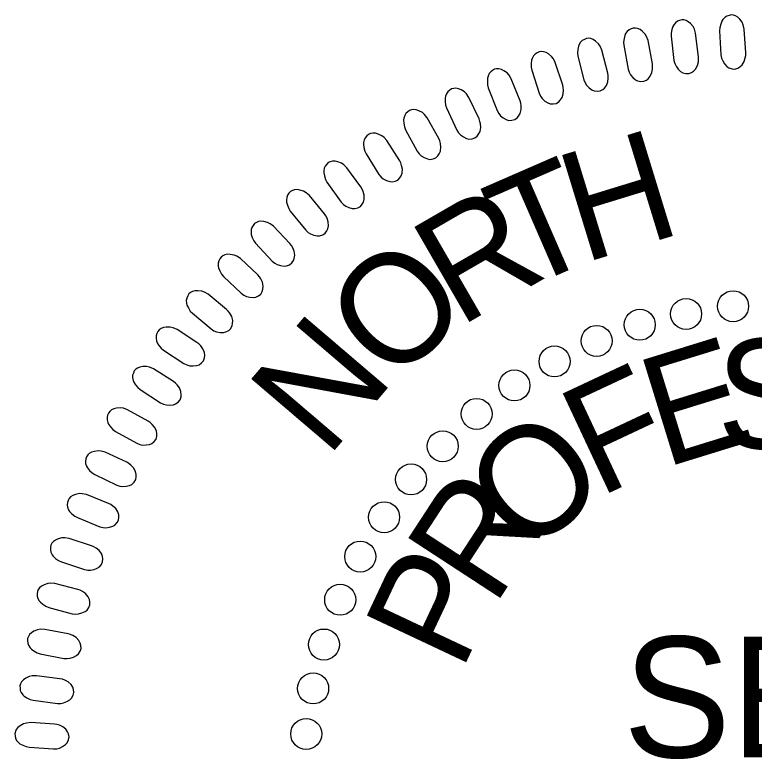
# Model space of a CAD drawing. Extents: x 1487909 to 1489267, y 497866 to 499814.
# Drawn here: x 1488863.178 to 1488866.36, y 497965.57 to 497968.773 of the extents above; entities that cross this region are included whole.
import ezdxf

# ---------------------------------------------------------------- set-up
doc = ezdxf.new("R2010")
doc.units = 0
doc.layers.add('Old_Level_9', color=7, linetype='Continuous')

msp = doc.modelspace()

# ---------------------------------------------------------------- linework, layer by layer
at = {"layer": 'Old_Level_9'}
for points in [[(1488866.3243, 497968.6096), (1488866.3179, 497968.7116), (1488866.3136, 497968.7297), (1488866.3086, 497968.741), (1488866.2983, 497968.7545), (1488866.2897, 497968.7632), (1488866.28, 497968.7692), (1488866.2711, 497968.772), (1488866.2616, 497968.773), (1488866.2524, 497968.7708), (1488866.2426, 497968.7677), (1488866.2342, 497968.7622), (1488866.226, 497968.7533), (1488866.2215, 497968.7464), (1488866.2166, 497968.7336), (1488866.2126, 497968.7183), (1488866.2116, 497968.705), (1488866.2175, 497968.6004), (1488866.2202, 497968.5865), (1488866.2247, 497968.5751), (1488866.233, 497968.5622), (1488866.2431, 497968.5512), (1488866.2515, 497968.5451), (1488866.2649, 497968.5409), (1488866.2775, 497968.54), (1488866.2897, 497968.5442), (1488866.2981, 497968.5489), (1488866.3082, 497968.5578), (1488866.3172, 497968.5725), (1488866.3219, 497968.5878), (1488866.3237, 497968.5988)], [(1488866.1211, 497968.5927), (1488866.1083, 497968.6941), (1488866.103, 497968.7119), (1488866.0972, 497968.7229), (1488866.0861, 497968.7357), (1488866.0769, 497968.7438), (1488866.0669, 497968.7492), (1488866.0578, 497968.7514), (1488866.0483, 497968.7519), (1488866.0392, 497968.7491), (1488866.0297, 497968.7454), (1488866.0216, 497968.7393), (1488866.014, 497968.73), (1488866.0099, 497968.7228), (1488866.0059, 497968.7097), (1488866.0028, 497968.6942), (1488866.0026, 497968.6808), (1488866.0151, 497968.5769), (1488866.0187, 497968.5631), (1488866.0239, 497968.552), (1488866.0329, 497968.5397), (1488866.0437, 497968.5294), (1488866.0526, 497968.5238), (1488866.0661, 497968.5204), (1488866.0787, 497968.5203), (1488866.0907, 497968.5252), (1488866.0988, 497968.5304), (1488866.1083, 497968.54), (1488866.1164, 497968.5552), (1488866.1201, 497968.5708), (1488866.1212, 497968.5818)], [(1488865.9227, 497968.5621), (1488865.9036, 497968.6624), (1488865.8971, 497968.6798), (1488865.8906, 497968.6905), (1488865.8788, 497968.7026), (1488865.8692, 497968.71), (1488865.8587, 497968.7148), (1488865.8495, 497968.7164), (1488865.84, 497968.7164), (1488865.8312, 497968.713), (1488865.8219, 497968.7086), (1488865.8142, 497968.7021), (1488865.8072, 497968.6923), (1488865.8035, 497968.6848), (1488865.8004, 497968.6715), (1488865.7983, 497968.656), (1488865.7989, 497968.6425), (1488865.8179, 497968.5396), (1488865.8224, 497968.526), (1488865.8282, 497968.5153), (1488865.838, 497968.5036), (1488865.8494, 497968.4939), (1488865.8586, 497968.4889), (1488865.8724, 497968.4865), (1488865.8849, 497968.4872), (1488865.8966, 497968.4928), (1488865.9043, 497968.4985), (1488865.9132, 497968.5086), (1488865.9203, 497968.5244), (1488865.923, 497968.5401), (1488865.9234, 497968.5512)], [(1488865.7305, 497968.5227), (1488865.7052, 497968.6217), (1488865.6976, 497968.6386), (1488865.6905, 497968.6489), (1488865.6779, 497968.6602), (1488865.6678, 497968.667), (1488865.6571, 497968.6712), (1488865.6478, 497968.6723), (1488865.6384, 497968.6715), (1488865.6297, 497968.6676), (1488865.6207, 497968.6627), (1488865.6135, 497968.6557), (1488865.6071, 497968.6455), (1488865.6039, 497968.6378), (1488865.6016, 497968.6243), (1488865.6005, 497968.6086), (1488865.602, 497968.5953), (1488865.6274, 497968.4937), (1488865.6327, 497968.4805), (1488865.6392, 497968.4701), (1488865.6498, 497968.4591), (1488865.6617, 497968.4501), (1488865.6712, 497968.4457), (1488865.6851, 497968.4441), (1488865.6976, 497968.4456), (1488865.7089, 497968.4519), (1488865.7163, 497968.4581), (1488865.7244, 497968.4688), (1488865.7306, 497968.485), (1488865.7323, 497968.5009), (1488865.732, 497968.5119)], [(1488865.5361, 497968.471), (1488865.5045, 497968.5682), (1488865.496, 497968.5846), (1488865.4882, 497968.5943), (1488865.475, 497968.6049), (1488865.4644, 497968.6111), (1488865.4535, 497968.6145), (1488865.4442, 497968.615), (1488865.4348, 497968.6137), (1488865.4264, 497968.6093), (1488865.4177, 497968.6038), (1488865.411, 497968.5964), (1488865.4052, 497968.5858), (1488865.4025, 497968.5779), (1488865.401, 497968.5643), (1488865.4009, 497968.5486), (1488865.4032, 497968.5353), (1488865.435, 497968.4355), (1488865.4411, 497968.4227), (1488865.4483, 497968.4128), (1488865.4595, 497968.4024), (1488865.4719, 497968.3942), (1488865.4817, 497968.3904), (1488865.4957, 497968.3897), (1488865.508, 497968.392), (1488865.5189, 497968.399), (1488865.5259, 497968.4057), (1488865.5334, 497968.4168), (1488865.5385, 497968.4333), (1488865.5392, 497968.4493), (1488865.5383, 497968.4603)], [(1488865.3527, 497968.4029), (1488865.3151, 497968.498), (1488865.3055, 497968.5139), (1488865.2972, 497968.5231), (1488865.2833, 497968.5328), (1488865.2724, 497968.5383), (1488865.2613, 497968.541), (1488865.2519, 497968.5409), (1488865.2426, 497968.539), (1488865.2345, 497968.534), (1488865.2262, 497968.5281), (1488865.2199, 497968.5202), (1488865.2148, 497968.5093), (1488865.2127, 497968.5013), (1488865.212, 497968.4876), (1488865.2129, 497968.4719), (1488865.216, 497968.4588), (1488865.254, 497968.3612), (1488865.2609, 497968.3488), (1488865.2687, 497968.3393), (1488865.2805, 497968.3297), (1488865.2935, 497968.3223), (1488865.3035, 497968.3191), (1488865.3175, 497968.3193), (1488865.3297, 497968.3224), (1488865.34, 497968.3301), (1488865.3466, 497968.3371), (1488865.3534, 497968.3487), (1488865.3575, 497968.3655), (1488865.3572, 497968.3815), (1488865.3555, 497968.3925)], [(1488865.1763, 497968.3252), (1488865.1328, 497968.4177), (1488865.1222, 497968.4329), (1488865.1133, 497968.4416), (1488865.0988, 497968.4505), (1488865.0876, 497968.4552), (1488865.0763, 497968.4573), (1488865.067, 497968.4566), (1488865.0578, 497968.4541), (1488865.0501, 497968.4486), (1488865.0421, 497968.4422), (1488865.0364, 497968.4339), (1488865.032, 497968.4227), (1488865.0303, 497968.4146), (1488865.0305, 497968.4009), (1488865.0324, 497968.3852), (1488865.0364, 497968.3724), (1488865.0804, 497968.2774), (1488865.0881, 497968.2654), (1488865.0964, 497968.2564), (1488865.1088, 497968.2476), (1488865.1223, 497968.241), (1488865.1324, 497968.2385), (1488865.1464, 497968.2396), (1488865.1583, 497968.2433), (1488865.1682, 497968.2517), (1488865.1743, 497968.2591), (1488865.1804, 497968.2711), (1488865.1834, 497968.2881), (1488865.1821, 497968.3041), (1488865.1798, 497968.3149)], [(1488865.0027, 497968.2407), (1488864.9534, 497968.3303), (1488864.9419, 497968.3449), (1488864.9325, 497968.3529), (1488864.9175, 497968.3608), (1488864.906, 497968.365), (1488864.8947, 497968.3663), (1488864.8854, 497968.365), (1488864.8764, 497968.3619), (1488864.869, 497968.356), (1488864.8615, 497968.349), (1488864.8562, 497968.3405), (1488864.8526, 497968.329), (1488864.8514, 497968.3207), (1488864.8525, 497968.3071), (1488864.8553, 497968.2916), (1488864.8601, 497968.279), (1488864.91, 497968.187), (1488864.9184, 497968.1755), (1488864.9273, 497968.1671), (1488864.9402, 497968.1591), (1488864.9541, 497968.1533), (1488864.9643, 497968.1514), (1488864.9782, 497968.1533), (1488864.9899, 497968.1579), (1488864.9992, 497968.1668), (1488865.0049, 497968.1746), (1488865.0102, 497968.187), (1488865.0121, 497968.2042), (1488865.0098, 497968.22), (1488865.0068, 497968.2307)], [(1488864.8346, 497968.1455), (1488864.7798, 497968.2319), (1488864.7674, 497968.2457), (1488864.7575, 497968.2531), (1488864.7421, 497968.2601), (1488864.7303, 497968.2635), (1488864.7189, 497968.2641), (1488864.7097, 497968.2622), (1488864.7009, 497968.2586), (1488864.6939, 497968.2522), (1488864.6869, 497968.2448), (1488864.6822, 497968.2359), (1488864.6792, 497968.2242), (1488864.6786, 497968.2159), (1488864.6805, 497968.2024), (1488864.6844, 497968.1871), (1488864.6899, 497968.1748), (1488864.7455, 497968.0861), (1488864.7546, 497968.0751), (1488864.764, 497968.0673), (1488864.7774, 497968.0601), (1488864.7915, 497968.0553), (1488864.8019, 497968.054), (1488864.8156, 497968.0568), (1488864.827, 497968.0621), (1488864.8358, 497968.0715), (1488864.8409, 497968.0797), (1488864.8455, 497968.0924), (1488864.8463, 497968.1097), (1488864.843, 497968.1253), (1488864.8393, 497968.1357)], [(1488864.6679, 497968.0327), (1488864.6078, 497968.1154), (1488864.5945, 497968.1284), (1488864.5842, 497968.1352), (1488864.5683, 497968.1412), (1488864.5564, 497968.1438), (1488864.5449, 497968.1437), (1488864.5359, 497968.1413), (1488864.5274, 497968.1371), (1488864.5208, 497968.1303), (1488864.5142, 497968.1224), (1488864.5101, 497968.1133), (1488864.5079, 497968.1014), (1488864.5078, 497968.0931), (1488864.5106, 497968.0797), (1488864.5153, 497968.0647), (1488864.5216, 497968.0528), (1488864.5826, 497967.9677), (1488864.5925, 497967.9574), (1488864.6023, 497967.9501), (1488864.6161, 497967.9438), (1488864.6305, 497967.9399), (1488864.641, 497967.9392), (1488864.6545, 497967.9429), (1488864.6656, 497967.9489), (1488864.6737, 497967.9589), (1488864.6783, 497967.9673), (1488864.682, 497967.9803), (1488864.6818, 497967.9976), (1488864.6775, 497968.013), (1488864.6732, 497968.0232)], [(1488864.5112, 497967.9169), (1488864.446, 497967.9957), (1488864.432, 497968.0078), (1488864.4212, 497968.014), (1488864.405, 497968.0189), (1488864.393, 497968.0209), (1488864.3815, 497968.02), (1488864.3727, 497968.017), (1488864.3644, 497968.0123), (1488864.3582, 497968.0051), (1488864.3522, 497967.9968), (1488864.3486, 497967.9874), (1488864.3472, 497967.9754), (1488864.3476, 497967.9672), (1488864.3512, 497967.9539), (1488864.3569, 497967.9393), (1488864.3639, 497967.9278), (1488864.4301, 497967.8467), (1488864.4406, 497967.837), (1488864.4509, 497967.8305), (1488864.4651, 497967.825), (1488864.4797, 497967.822), (1488864.4902, 497967.822), (1488864.5035, 497967.8265), (1488864.5142, 497967.8332), (1488864.5216, 497967.8437), (1488864.5257, 497967.8524), (1488864.5286, 497967.8655), (1488864.5272, 497967.8828), (1488864.522, 497967.8979), (1488864.5171, 497967.9078)], [(1488864.3622, 497967.7887), (1488864.2922, 497967.8632), (1488864.2775, 497967.8744), (1488864.2663, 497967.88), (1488864.2498, 497967.8839), (1488864.2377, 497967.885), (1488864.2263, 497967.8834), (1488864.2177, 497967.8799), (1488864.2097, 497967.8747), (1488864.2041, 497967.8671), (1488864.1985, 497967.8584), (1488864.1955, 497967.8489), (1488864.1949, 497967.8368), (1488864.1958, 497967.8286), (1488864.2002, 497967.8156), (1488864.2068, 497967.8013), (1488864.2145, 497967.7904), (1488864.2858, 497967.7136), (1488864.2968, 497967.7045), (1488864.3075, 497967.6986), (1488864.322, 497967.6941), (1488864.3369, 497967.6919), (1488864.3473, 497967.6926), (1488864.3602, 497967.6979), (1488864.3705, 497967.7053), (1488864.3772, 497967.7162), (1488864.3808, 497967.7252), (1488864.3828, 497967.7385), (1488864.3804, 497967.7556), (1488864.3742, 497967.7704), (1488864.3687, 497967.78)], [(1488864.2237, 497967.6546), (1488864.1492, 497967.7246), (1488864.1337, 497967.7348), (1488864.1223, 497967.7396), (1488864.1055, 497967.7425), (1488864.0934, 497967.7429), (1488864.0821, 497967.7406), (1488864.0737, 497967.7365), (1488864.0661, 497967.7308), (1488864.0609, 497967.7229), (1488864.0559, 497967.7139), (1488864.0536, 497967.7042), (1488864.0536, 497967.6921), (1488864.0551, 497967.6839), (1488864.0603, 497967.6713), (1488864.0678, 497967.6574), (1488864.0762, 497967.6469), (1488864.1521, 497967.5748), (1488864.1637, 497967.5665), (1488864.1747, 497967.5612), (1488864.1896, 497967.5576), (1488864.2044, 497967.5564), (1488864.2148, 497967.5578), (1488864.2274, 497967.5639), (1488864.2371, 497967.5718), (1488864.2432, 497967.5832), (1488864.2462, 497967.5924), (1488864.2474, 497967.6058), (1488864.2439, 497967.6228), (1488864.2369, 497967.6371), (1488864.2307, 497967.6463)], [(1488864.0892, 497967.5057), (1488864.0105, 497967.5709), (1488863.9944, 497967.5801), (1488863.9827, 497967.5842), (1488863.9658, 497967.586), (1488863.9536, 497967.5856), (1488863.9426, 497967.5826), (1488863.9345, 497967.578), (1488863.9272, 497967.5719), (1488863.9225, 497967.5636), (1488863.9181, 497967.5544), (1488863.9163, 497967.5445), (1488863.9172, 497967.5325), (1488863.9191, 497967.5244), (1488863.9252, 497967.5121), (1488863.9335, 497967.4987), (1488863.9426, 497967.4888), (1488864.0228, 497967.4216), (1488864.0349, 497967.414), (1488864.0463, 497967.4095), (1488864.0613, 497967.4067), (1488864.0762, 497967.4065), (1488864.0865, 497967.4086), (1488864.0987, 497967.4154), (1488864.1078, 497967.4239), (1488864.1133, 497967.4357), (1488864.1156, 497967.445), (1488864.116, 497967.4585), (1488864.1115, 497967.4751), (1488864.1035, 497967.489), (1488864.0967, 497967.4978)], [(1488863.9622, 497967.3638), (1488863.8764, 497967.4193), (1488863.8593, 497967.4266), (1488863.8472, 497967.4293), (1488863.8302, 497967.4291), (1488863.8181, 497967.4273), (1488863.8075, 497967.423), (1488863.8, 497967.4175), (1488863.7935, 497967.4105), (1488863.7898, 497967.4018), (1488863.7866, 497967.3921), (1488863.7859, 497967.3821), (1488863.7882, 497967.3702), (1488863.7911, 497967.3624), (1488863.7985, 497967.3509), (1488863.8084, 497967.3386), (1488863.8185, 497967.3298), (1488863.9061, 497967.2725), (1488863.919, 497967.2664), (1488863.9308, 497967.2632), (1488863.9461, 497967.2623), (1488863.9609, 497967.2638), (1488863.9709, 497967.2671), (1488863.9822, 497967.2753), (1488863.9903, 497967.2848), (1488863.9943, 497967.2971), (1488863.9955, 497967.3067), (1488863.9943, 497967.3201), (1488863.9878, 497967.3361), (1488863.9783, 497967.349), (1488863.9706, 497967.3569)], [(1488863.861, 497967.1953), (1488863.7747, 497967.2501), (1488863.7576, 497967.2572), (1488863.7455, 497967.2598), (1488863.7285, 497967.2595), (1488863.7164, 497967.2576), (1488863.7058, 497967.2533), (1488863.6984, 497967.2477), (1488863.6919, 497967.2406), (1488863.6883, 497967.2319), (1488863.6851, 497967.2221), (1488863.6846, 497967.2121), (1488863.687, 497967.2003), (1488863.6899, 497967.1925), (1488863.6974, 497967.1811), (1488863.7074, 497967.1689), (1488863.7176, 497967.1602), (1488863.8057, 497967.1035), (1488863.8186, 497967.0975), (1488863.8304, 497967.0944), (1488863.8456, 497967.0936), (1488863.8605, 497967.0953), (1488863.8704, 497967.0985), (1488863.8817, 497967.1069), (1488863.8897, 497967.1165), (1488863.8936, 497967.1288), (1488863.8948, 497967.1384), (1488863.8934, 497967.1518), (1488863.8869, 497967.1678), (1488863.8772, 497967.1805), (1488863.8695, 497967.1885)], [(1488863.7524, 497967.0245), (1488863.6628, 497967.0738), (1488863.6453, 497967.0799), (1488863.633, 497967.0817), (1488863.6161, 497967.0803), (1488863.6042, 497967.0776), (1488863.5939, 497967.0727), (1488863.5868, 497967.0666), (1488863.5808, 497967.0592), (1488863.5778, 497967.0502), (1488863.5751, 497967.0403), (1488863.5753, 497967.0303), (1488863.5784, 497967.0186), (1488863.5818, 497967.0111), (1488863.59, 497967.0001), (1488863.6007, 497966.9885), (1488863.6115, 497966.9805), (1488863.7029, 497966.9295), (1488863.7162, 497966.9243), (1488863.7282, 497966.922), (1488863.7434, 497966.9221), (1488863.7581, 497966.9247), (1488863.7679, 497966.9286), (1488863.7786, 497966.9376), (1488863.786, 497966.9478), (1488863.7891, 497966.9603), (1488863.7897, 497966.9699), (1488863.7875, 497966.9832), (1488863.7799, 497966.9987), (1488863.7695, 497967.0108), (1488863.7612, 497967.0182)], [(1488863.66, 497966.8475), (1488863.5675, 497966.8911), (1488863.5496, 497966.8961), (1488863.5372, 497966.8971), (1488863.5205, 497966.8947), (1488863.5087, 497966.8912), (1488863.4988, 497966.8856), (1488863.492, 497966.8791), (1488863.4866, 497966.8714), (1488863.4841, 497966.8622), (1488863.4821, 497966.8521), (1488863.4829, 497966.8422), (1488863.4867, 497966.8307), (1488863.4906, 497966.8234), (1488863.4995, 497966.813), (1488863.5109, 497966.8021), (1488863.5221, 497966.7947), (1488863.6166, 497966.7495), (1488863.6302, 497966.7452), (1488863.6423, 497966.7437), (1488863.6575, 497966.7448), (1488863.672, 497966.7483), (1488863.6814, 497966.7527), (1488863.6916, 497966.7624), (1488863.6984, 497966.773), (1488863.7006, 497966.7857), (1488863.7006, 497966.7954), (1488863.6976, 497966.8085), (1488863.6891, 497966.8235), (1488863.678, 497966.8349), (1488863.6692, 497966.8418)], [(1488863.5817, 497966.671), (1488863.4867, 497966.7086), (1488863.4685, 497966.7124), (1488863.4561, 497966.7127), (1488863.4395, 497966.7092), (1488863.428, 497966.7051), (1488863.4184, 497966.6988), (1488863.4122, 497966.6919), (1488863.4071, 497966.6839), (1488863.4053, 497966.6746), (1488863.4039, 497966.6644), (1488863.4053, 497966.6545), (1488863.4098, 497966.6433), (1488863.4142, 497966.6362), (1488863.4237, 497966.6264), (1488863.4358, 497966.6163), (1488863.4474, 497966.6096), (1488863.5445, 497966.5705), (1488863.5583, 497966.567), (1488863.5706, 497966.5662), (1488863.5857, 497966.5682), (1488863.5999, 497966.5726), (1488863.6091, 497966.5777), (1488863.6186, 497966.588), (1488863.6247, 497966.599), (1488863.6262, 497966.6118), (1488863.6255, 497966.6215), (1488863.6217, 497966.6344), (1488863.6123, 497966.6488), (1488863.6004, 497966.6595), (1488863.5912, 497966.6658)], [(1488863.5087, 497966.4886), (1488863.4115, 497966.5201), (1488863.3932, 497966.5228), (1488863.3807, 497966.5223), (1488863.3644, 497966.5178), (1488863.3532, 497966.5129), (1488863.344, 497966.5061), (1488863.3382, 497966.4989), (1488863.3337, 497966.4904), (1488863.3324, 497966.4811), (1488863.3317, 497966.4708), (1488863.3337, 497966.461), (1488863.3389, 497966.4501), (1488863.3437, 497966.4433), (1488863.3538, 497966.4341), (1488863.3665, 497966.4248), (1488863.3786, 497966.4189), (1488863.478, 497966.3859), (1488863.492, 497966.3833), (1488863.5042, 497966.3833), (1488863.5191, 497966.3863), (1488863.5331, 497966.3916), (1488863.542, 497966.3972), (1488863.5507, 497966.408), (1488863.5562, 497966.4194), (1488863.5568, 497966.4323), (1488863.5556, 497966.4418), (1488863.551, 497966.4545), (1488863.5406, 497966.4683), (1488863.5281, 497966.4783), (1488863.5186, 497966.484)], [(1488863.45, 497966.3006), (1488863.351, 497966.326), (1488863.3326, 497966.3276), (1488863.3202, 497966.3263), (1488863.3042, 497966.3207), (1488863.2933, 497966.3152), (1488863.2845, 497966.3078), (1488863.2791, 497966.3001), (1488863.2752, 497966.2915), (1488863.2745, 497966.2821), (1488863.2744, 497966.2718), (1488863.2771, 497966.2621), (1488863.2829, 497966.2516), (1488863.2881, 497966.2451), (1488863.2988, 497966.2365), (1488863.3121, 497966.228), (1488863.3245, 497966.2229), (1488863.4257, 497966.1962), (1488863.4399, 497966.1945), (1488863.4521, 497966.1952), (1488863.4668, 497966.1992), (1488863.4804, 497966.2053), (1488863.4889, 497966.2115), (1488863.497, 497966.2229), (1488863.5017, 497966.2346), (1488863.5016, 497966.2474), (1488863.4997, 497966.2569), (1488863.4943, 497966.2693), (1488863.4831, 497966.2824), (1488863.47, 497966.2916), (1488863.4601, 497966.2967)], [(1488863.4074, 497966.1093), (1488863.307, 497966.1285), (1488863.2885, 497966.1289), (1488863.2762, 497966.1268), (1488863.2606, 497966.1202), (1488863.2501, 497966.114), (1488863.2418, 497966.106), (1488863.2369, 497966.0981), (1488863.2335, 497966.0893), (1488863.2334, 497966.0798), (1488863.234, 497966.0695), (1488863.2372, 497966.06), (1488863.2438, 497966.0499), (1488863.2494, 497966.0438), (1488863.2606, 497966.0359), (1488863.2743, 497966.0282), (1488863.287, 497966.0239), (1488863.3898, 497966.0036), (1488863.404, 497966.0028), (1488863.4161, 497966.0043), (1488863.4306, 497966.0091), (1488863.4438, 497966.0161), (1488863.4518, 497966.0228), (1488863.4592, 497966.0347), (1488863.4632, 497966.0467), (1488863.4622, 497966.0596), (1488863.4597, 497966.0689), (1488863.4536, 497966.0808), (1488863.4416, 497966.0933), (1488863.4279, 497966.1016), (1488863.4178, 497966.1061)], [(1488863.3724, 497965.9164), (1488863.271, 497965.9293), (1488863.2525, 497965.9285), (1488863.2403, 497965.9257), (1488863.2252, 497965.9181), (1488863.2151, 497965.9113), (1488863.2073, 497965.9028), (1488863.2029, 497965.8946), (1488863.2001, 497965.8855), (1488863.2006, 497965.8761), (1488863.2018, 497965.8658), (1488863.2056, 497965.8566), (1488863.2128, 497965.8469), (1488863.2188, 497965.8411), (1488863.2304, 497965.834), (1488863.2446, 497965.8272), (1488863.2576, 497965.8236), (1488863.3614, 497965.8098), (1488863.3757, 497965.8099), (1488863.3876, 497965.8122), (1488863.4018, 497965.8179), (1488863.4145, 497965.8257), (1488863.4221, 497965.833), (1488863.4287, 497965.8453), (1488863.432, 497965.8575), (1488863.4302, 497965.8702), (1488863.4272, 497965.8794), (1488863.4203, 497965.8909), (1488863.4075, 497965.9026), (1488863.3933, 497965.91), (1488863.3829, 497965.9138)], [(1488863.3485, 497965.7211), (1488863.2465, 497965.7276), (1488863.228, 497965.7256), (1488863.2161, 497965.722), (1488863.2015, 497965.7136), (1488863.1918, 497965.7061), (1488863.1846, 497965.6972), (1488863.1807, 497965.6887), (1488863.1785, 497965.6794), (1488863.1796, 497965.67), (1488863.1815, 497965.6599), (1488863.1858, 497965.6509), (1488863.1936, 497965.6417), (1488863.1999, 497965.6363), (1488863.212, 497965.6299), (1488863.2266, 497965.624), (1488863.2398, 497965.6213), (1488863.3442, 497965.614), (1488863.3585, 497965.615), (1488863.3703, 497965.618), (1488863.384, 497965.6247), (1488863.3962, 497965.6332), (1488863.4034, 497965.6409), (1488863.4092, 497965.6536), (1488863.4116, 497965.666), (1488863.4091, 497965.6786), (1488863.4055, 497965.6876), (1488863.3979, 497965.6987), (1488863.3844, 497965.7095), (1488863.3698, 497965.7161), (1488863.3592, 497965.7192)]]:
    msp.add_lwpolyline(points, close=True, dxfattribs=at)
for centre in [(1488866.2696, 497967.5191), (1488866.0672, 497967.4859), (1488865.8681, 497967.4395), (1488865.6823, 497967.3699), (1488865.5011, 497967.2815), (1488865.3285, 497967.1786), (1488865.1659, 497967.0559), (1488865.0199, 497966.9165), (1488864.8838, 497966.7738), (1488864.7677, 497966.6112), (1488864.6648, 497966.4419), (1488864.5785, 497966.256), (1488864.5087, 497966.0635), (1488864.4622, 497965.8743), (1488864.4323, 497965.6785)]:
    msp.add_circle(centre, 0.0667, dxfattribs=at)

# ---------------------------------------------------------------- texts
for s, height, rotation, p in [('H', 0.4724, 17.0557, (1488865.623, 497967.703)), ('T', 0.4724, 23.5451, (1488865.3581, 497967.5855)), ('R', 0.4724, 30.0345, (1488865.0897, 497967.4256)), ('O', 0.4724, 43.0132, (1488864.8001, 497967.1732)), ('N', 0.4724, 49.5025, (1488864.5213, 497966.8603)), ('S', 0.4724, 1.289, (1488866.2033, 497966.9022)), ('E', 0.4724, 17.1686, (1488865.9727, 497966.8222)), ('F', 0.4724, 25.1084, (1488865.6902, 497966.6941)), ('O', 0.4724, 40.988, (1488865.3822, 497966.4325)), ('R', 0.4724, 56.8676, (1488865.2393, 497966.2203)), ('P', 0.4724, 64.8074, (1488865.0988, 497965.9402)), ('SEAL', 0.51967, 359.9814, (1488865.7963, 497965.5778))]:
    msp.add_text(s, height=height, rotation=rotation, dxfattribs=at).set_placement(p)

doc.saveas('drawing.dxf')
